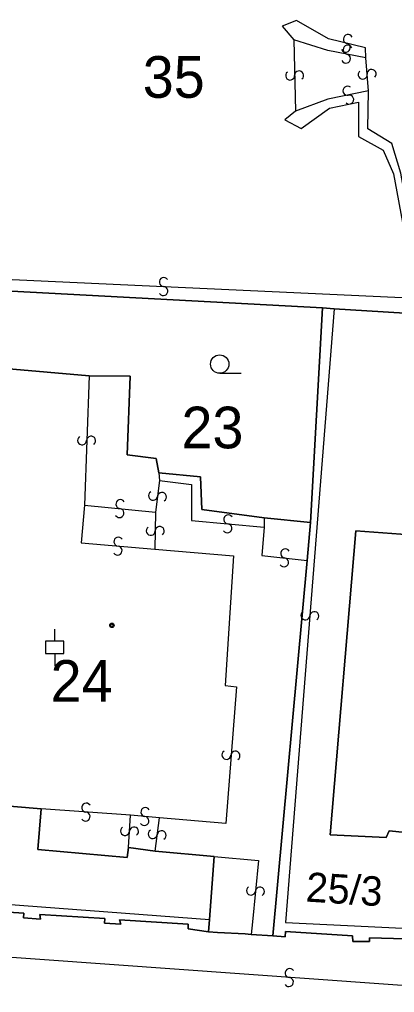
# Model space of a CAD drawing. Extents: x -600309 to -598967, y -1161267 to -1160292.
# Drawn here: x -599012.86 to -598997.55, y -1160929.6 to -1160889.91 of the extents above; entities that cross this region are included whole.
import ezdxf

# ---------------------------------------------------------------- set-up
doc = ezdxf.new("R2010")
doc.units = 0
for name, color, linetype in [('Level 1', 7, 'Continuous'), ('Level 13', 7, 'Continuous'), ('Level 3', 7, 'Continuous'), ('Level 4', 7, 'Continuous'), ('Level 5', 7, 'Continuous'), ('Level 57', 7, 'Continuous'), ('Level 60', 7, 'Continuous'), ('Vrstva 60', 7, 'Continuous')]:
    doc.layers.add(name, color=color, linetype=linetype)

msp = doc.modelspace()

# ---------------------------------------------------------------- linework, layer by layer
at = {"layer": 'Level 1'}
for points in [[(-599017.01, -1160900.78), (-599000.49, -1160901.67)], [(-599000.49, -1160901.67), (-599000.98, -1160910.42)], [(-599000.49, -1160901.67), (-599000.02, -1160901.71)], [(-599000.02, -1160901.71), (-598983.82, -1160902.7)], [(-599010.02, -1160904.44), (-599015.18, -1160904)], [(-599007.18, -1160908.4), (-599007.28, -1160907.81), (-599008.47, -1160907.67), (-599008.35, -1160904.46), (-599010.02, -1160904.44)], [(-599015.32, -1160904.99), (-599015.64, -1160910.26), (-599015.28, -1160910.27), (-599015.59, -1160916.36), (-599016.03, -1160916.32), (-599016.34, -1160921.74), (-599011.97, -1160922.11)], [(-599002.88, -1160910.23), (-599005.42, -1160909.9), (-599005.48, -1160908.56), (-599007.18, -1160908.4)], [(-599000.98, -1160910.42), (-599002.88, -1160910.23)], [(-599000.98, -1160910.42), (-599001.12, -1160911.97)], [(-598995.09, -1160911.07), (-598999.14, -1160910.77), (-599000.18, -1160923.17), (-598997.9, -1160923.27), (-598997.77, -1160923.01), (-598995.5, -1160923.23)], [(-599001.12, -1160911.97), (-599002.52, -1160927.29)], [(-599011.97, -1160922.11), (-599012.11, -1160923.77), (-599008.47, -1160924.09), (-599008.41, -1160923.69)], [(-599008.41, -1160923.69), (-599007.32, -1160923.84)], [(-599007.32, -1160923.84), (-599004.91, -1160924.05)], [(-599004.91, -1160924.05), (-599005.11, -1160926.62)], [(-599019.39, -1160925.88), (-599019.49, -1160925.94), (-599018.78, -1160926.12), (-599018.77, -1160925.92), (-599016.02, -1160926.08), (-599016.04, -1160926.28), (-599015.41, -1160926.31), (-599015.41, -1160926.19), (-599012.69, -1160926.36), (-599012.7, -1160926.55), (-599012.01, -1160926.61), (-599012.03, -1160926.42), (-599009.38, -1160926.58), (-599009.39, -1160926.77), (-599008.73, -1160926.81), (-599008.78, -1160926.64), (-599005.97, -1160926.81), (-599005.97, -1160927), (-599005.14, -1160927.12)], [(-599005.11, -1160926.62), (-599005.14, -1160927.12)], [(-599005.14, -1160927.12), (-599004.78, -1160927.15), (-599003.65, -1160927.2), (-599003.4, -1160927.23)], [(-599003.4, -1160927.23), (-599002.52, -1160927.29)], [(-599002.52, -1160927.29), (-599002.02, -1160927.33), (-599002.01, -1160927.11), (-598999.27, -1160927.29), (-598999.26, -1160927.52), (-598998.57, -1160927.52), (-598998.58, -1160927.37), (-598996.14, -1160927.43), (-598996.12, -1160927.6), (-598995.47, -1160927.67), (-598995.48, -1160927.48)]]:
    msp.add_lwpolyline(points, dxfattribs=at)
at = {"layer": 'Level 13'}
for centre, start, end in [((-598999.544, -1160891.059), 203.9631, 76.0611), ((-598999.457, -1160890.701), 23.7487, 256.3387), ((-598999.464, -1160891.139), 26.1348, 258.7248), ((-598999.537, -1160891.501), 206.3493, 78.4473), ((-599001.814, -1160892.193), 128.3435, 0.9335), ((-599001.446, -1160892.188), 308.558, 180.656), ((-598998.854, -1160892.155), 132.4523, 4.5503), ((-598998.487, -1160892.125), 312.2379, 184.8279), ((-598999.476, -1160892.81), 48.7335, 281.3235), ((-598999.405, -1160893.171), 228.9479, 101.0459), ((-599006.97, -1160900.616), 34.7374, 266.8354), ((-599006.989, -1160900.984), 214.523, 87.113), ((-599010.304, -1160907.073), 125.0974, 357.6874), ((-599009.936, -1160907.088), 305.3118, 177.4098), ((-599008.74, -1160909.677), 31.6621, 263.7601), ((-599007.413, -1160909.337), 120.1418, 352.7318), ((-599007.047, -1160909.384), 300.3562, 172.4542), ((-599008.779, -1160910.043), 211.4477, 84.0377), ((-599004.342, -1160910.296), 32.3529, 264.4509), ((-599007.504, -1160910.766), 126.0201, 358.6101), ((-599007.136, -1160910.775), 306.2346, 178.3326), ((-599004.377, -1160910.663), 212.1384, 84.7284), ((-599008.822, -1160911.206), 32.4359, 264.5338), ((-599008.857, -1160911.573), 212.2214, 84.8114), ((-599002.018, -1160911.687), 31.2026, 263.3006), ((-599002.061, -1160912.053), 210.9881, 83.5781), ((-599001.193, -1160914.215), 122.6353, 355.2253), ((-599000.826, -1160914.246), 302.8498, 174.9478), ((-599004.413, -1160919.905), 122.7517, 355.3417), ((-599004.046, -1160919.936), 302.9662, 175.0642), ((-599010.137, -1160922.056), 33.2293, 265.8193), ((-599010.164, -1160922.424), 213.4438, 85.5418), ((-599007.721, -1160922.237), 31.3516, 263.9416), ((-599007.76, -1160922.603), 211.566, 83.664), ((-599008.554, -1160923.007), 123.9305, 356.0285), ((-599008.186, -1160923.032), 303.7161, 176.3061), ((-599007.423, -1160923.135), 120.2477, 352.3457), ((-599007.057, -1160923.184), 300.0333, 172.6233), ((-599003.413, -1160925.442), 121.6747, 354.2647), ((-599003.047, -1160925.479), 301.8891, 173.9871), ((-599001.836, -1160928.806), 33.0526, 265.6426), ((-599001.865, -1160929.174), 213.267, 85.365)]:
    msp.add_arc(centre, 0.184, start, end, dxfattribs=at)
at = {"layer": 'Level 3'}
for points in [[(-598998.73, -1160891.47), (-598998.74, -1160891.06), (-599000.25, -1160890.7), (-599001.56, -1160889.95), (-599002.14, -1160890.18), (-599001.66, -1160890.74)], [(-599001.66, -1160890.74), (-599001.6, -1160893.64)], [(-598998.73, -1160891.47), (-599000.27, -1160891.17), (-599001.66, -1160890.74)], [(-598998.61, -1160892.82), (-598998.73, -1160891.47)], [(-598998.61, -1160892.82), (-599000.27, -1160893.16), (-599001.6, -1160893.64)], [(-598996.39, -1160901.29), (-598997.29, -1160896.17), (-598997.66, -1160894.96), (-598998.64, -1160894.36), (-598998.61, -1160892.82)], [(-599001.6, -1160893.64), (-599002.03, -1160894), (-599001.37, -1160894.35), (-599000.21, -1160893.52), (-598999.02, -1160893.28), (-598999.03, -1160894.68), (-598998.02, -1160895.24), (-598997.6, -1160896.2), (-598996.66, -1160901.27)], [(-599017.3, -1160900.32), (-598996.66, -1160901.27)], [(-599000.02, -1160901.71), (-599002, -1160926.74), (-598995.54, -1160927.05)], [(-599010.02, -1160904.44), (-599010.21, -1160909.72)], [(-599017.2, -1160904.79), (-599019.01, -1160925.57), (-599005.11, -1160926.62)], [(-599007.15, -1160908.71), (-599007.31, -1160910.01)], [(-599007.18, -1160908.4), (-599007.15, -1160908.71)], [(-599007.15, -1160908.71), (-599005.84, -1160908.88), (-599005.84, -1160910.35), (-599002.88, -1160910.61)], [(-599010.21, -1160909.72), (-599010.35, -1160911.26), (-599007.34, -1160911.52)], [(-599010.21, -1160909.72), (-599007.31, -1160910.01)], [(-599007.31, -1160910.01), (-599007.34, -1160911.52)], [(-599002.88, -1160910.23), (-599002.88, -1160910.61)], [(-599002.88, -1160910.61), (-599002.97, -1160911.77), (-599001.12, -1160911.97)], [(-599007.34, -1160911.52), (-599004.12, -1160911.78), (-599004.46, -1160917.07), (-599004.01, -1160917.13), (-599004.44, -1160922.71), (-599007.15, -1160922.48)], [(-599008.33, -1160922.36), (-599011.97, -1160922.11)], [(-599008.41, -1160923.69), (-599008.33, -1160922.36)], [(-599007.15, -1160922.48), (-599008.33, -1160922.36)], [(-599007.32, -1160923.84), (-599007.15, -1160922.48)], [(-598967.108, -1160931.479), (-599062.66, -1160924.62), (-599069.81, -1160924.08)], [(-599004.91, -1160924.05), (-599003.11, -1160924.21), (-599003.35, -1160926.71), (-599003.4, -1160927.23)]]:
    msp.add_lwpolyline(points, dxfattribs=at)
at = {"layer": 'Level 5'}
for p, q in [((-599004.69, -1160904.34), (-599003.815, -1160904.34)), ((-599011.42, -1160915.27), (-599011.42, -1160914.771)), ((-599011.42, -1160915.77), (-599011.42, -1160916.269))]:
    msp.add_line(p, q, dxfattribs=at)
msp.add_lwpolyline([(-599011.795, -1160915.77), (-599011.045, -1160915.77), (-599011.045, -1160915.27), (-599011.795, -1160915.27)], close=True, dxfattribs=at)
for centre, radius in [((-599004.69, -1160903.965), 0.375), ((-599009.09, -1160914.62), 0.09), ((-599009.09, -1160914.62), 0.0521)]:
    msp.add_circle(centre, radius, dxfattribs=at)
at = {"layer": 'Level 60'}
for points in [[(-598996.37, -1160888.51), (-598994.27, -1160890.94), (-598997.15, -1160893.06), (-598995.16, -1160895.73), (-598993.03, -1160894.11), (-598989.27, -1160898.4), (-598987.26, -1160896.5), (-598982.92, -1160901.03), (-598982.46, -1160901.47), (-598983.39, -1160902.34), (-598983.82, -1160902.7), (-599000.02, -1160901.71), (-599000.49, -1160901.67), (-599017.01, -1160900.78)], [(-599017.01, -1160900.78), (-599000.49, -1160901.67), (-599000.98, -1160910.42), (-599002.88, -1160910.23), (-599005.42, -1160909.9), (-599005.48, -1160908.56), (-599007.18, -1160908.4), (-599007.28, -1160907.81), (-599008.47, -1160907.67), (-599008.35, -1160904.46), (-599010.02, -1160904.44), (-599015.18, -1160904)], [(-598996.14, -1160927.43), (-598998.58, -1160927.37), (-598998.57, -1160927.52), (-598999.26, -1160927.52), (-598999.27, -1160927.29), (-599002.01, -1160927.11), (-599002.02, -1160927.33), (-599002.52, -1160927.29), (-599001.12, -1160911.97), (-599000.98, -1160910.42), (-599000.49, -1160901.67), (-599000.02, -1160901.71), (-598983.82, -1160902.7)], [(-599015.18, -1160904), (-599010.02, -1160904.44), (-599008.35, -1160904.46), (-599008.47, -1160907.67), (-599007.28, -1160907.81), (-599007.18, -1160908.4), (-599005.48, -1160908.56), (-599005.42, -1160909.9), (-599002.88, -1160910.23), (-599000.98, -1160910.42), (-599001.12, -1160911.97), (-599002.52, -1160927.29), (-599003.4, -1160927.23), (-599003.65, -1160927.2), (-599004.78, -1160927.15), (-599005.14, -1160927.12), (-599005.11, -1160926.62), (-599004.91, -1160924.05), (-599007.32, -1160923.84), (-599008.41, -1160923.69), (-599008.47, -1160924.09), (-599012.11, -1160923.77), (-599011.97, -1160922.11), (-599016.34, -1160921.74)], [(-598995.09, -1160911.07), (-598999.14, -1160910.77), (-599000.18, -1160923.17), (-598997.9, -1160923.27), (-598997.77, -1160923.01), (-598995.5, -1160923.23)], [(-599016.34, -1160921.74), (-599011.97, -1160922.11), (-599012.11, -1160923.77), (-599008.47, -1160924.09), (-599008.41, -1160923.69), (-599007.32, -1160923.84), (-599004.91, -1160924.05), (-599005.11, -1160926.62), (-599005.14, -1160927.12), (-599005.97, -1160927), (-599005.97, -1160926.81), (-599008.78, -1160926.64), (-599008.73, -1160926.81), (-599009.39, -1160926.77), (-599009.38, -1160926.58), (-599012.03, -1160926.42), (-599012.01, -1160926.61), (-599012.7, -1160926.55), (-599012.69, -1160926.36), (-599015.41, -1160926.19)]]:
    msp.add_lwpolyline(points, dxfattribs=at)
msp.add_lwpolyline([(-598985.14, -1160928.23), (-598988.07, -1160928.04), (-598987.89, -1160923.73), (-598988.14, -1160923.73), (-598992.36, -1160923.52), (-598995.5, -1160923.23), (-598997.77, -1160923.01), (-598997.9, -1160923.27), (-599000.18, -1160923.17), (-598999.14, -1160910.77), (-598995.09, -1160911.07), (-598986.19, -1160911.79), (-598986.11, -1160910.98), (-598984.27, -1160911.1), (-598984.37, -1160912.8), (-598984.91, -1160923.71)], close=True, dxfattribs=at)
at = {"layer": 'Vrstva 60'}
msp.add_lwpolyline([(-598996.14, -1160927.43), (-598998.58, -1160927.37), (-598998.57, -1160927.52), (-598999.26, -1160927.52), (-598999.27, -1160927.29), (-599002.01, -1160927.11), (-599002.02, -1160927.33), (-599002.52, -1160927.29), (-599003.4, -1160927.23), (-599003.65, -1160927.2), (-599004.78, -1160927.15), (-599005.14, -1160927.12), (-599005.97, -1160927), (-599005.97, -1160926.81), (-599008.78, -1160926.64), (-599008.73, -1160926.81), (-599009.39, -1160926.77), (-599009.38, -1160926.58), (-599012.03, -1160926.42), (-599012.01, -1160926.61), (-599012.7, -1160926.55), (-599012.69, -1160926.36), (-599015.41, -1160926.19)], dxfattribs=at)

# ---------------------------------------------------------------- texts
at = {"layer": 'Level 4'}
for s, p in [('35', (-599007.83, -1160893.1)), ('23', (-599006.25, -1160907.4)), ('24', (-599011.59, -1160917.74))]:
    msp.add_text(s, height=1.7, dxfattribs=at).set_placement(p)
at = {"layer": 'Level 57'}
msp.add_text('25/3', height=1.2, rotation=356.4, dxfattribs=at).set_placement((-599001.199, -1160925.887))

doc.saveas('drawing.dxf')
